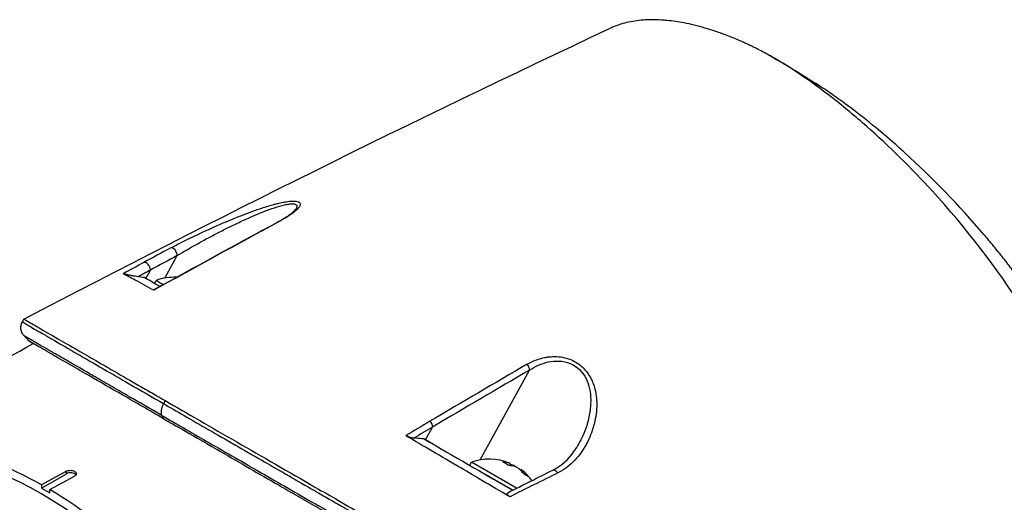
# Model space of a CAD drawing. Header units: millimetres. Extents: x 0 to 4378, y 0 to 2376.
# Tile 336 of 340: x 2589 to 2673, y 1943 to 1984. Entities that reach past the tile are written whole.
import ezdxf

# ---------------------------------------------------------------- set-up
doc = ezdxf.new("R2010")
doc.units = ezdxf.units.MM
doc.header["$LTSCALE"] = 0.2
doc.layers.add('01_Object Line', color=4, linetype='Continuous')

# ---------------------------------------------------------------- blocks, each defined once
blk = doc.blocks.new('A$C990c551b_1')
for p, q in [((-96.315, 933.535), (-96.315, 933.535)), ((-107.5, 927.63), (-106.446, 929.55)), ((-109.121, 927.6), (-108.729, 928.314)), ((-108.384, 927.177), (-108.235, 927.434)), ((-108.374, 926.631), (-108.374, 926.631)), ((-107.899, 926.894), (-107.899, 926.894)), ((-119.641, 923.904), (-119.511, 924.13)), ((-119.645, 923.905), (-119.645, 923.905)), ((-118.532, 922.151), (-118.532, 922.151)), ((-80.627, 912.118), (-76.416, 919.786)), ((-72.867, 920.313), (-72.867, 920.313)), ((-107.467, 917.176), (-107.613, 916.922)), ((-85.284, 913.836), (-84.688, 914.921)), ((-85.408, 913.908), (-85.284, 913.836)), ((-84.609, 913.447), (-85.284, 913.836)), ((-81.515, 911.662), (-81.365, 911.921)), ((-77.522, 909.702), (-81.365, 911.921)), ((-78.132, 911.632), (-78.03, 911.809)), ((-77.684, 911.57), (-77.667, 911.6)), ((-115.895, 911.156), (-118.016, 909.994)), ((-118.016, 909.712), (-115.895, 910.937)), ((-117.309, 909.586), (-115.188, 910.748)), ((-115.895, 910.937), (-115.895, 911.156)), ((-77.842, 909.54), (-80.174, 910.887)), ((-79.827, 910.685), (-79.827, 910.686)), ((-79.827, 910.686), (-79.826, 910.686)), ((-77.19, 911.242), (-77.154, 911.304)), ((-74.446, 911.245), (-74.446, 911.245)), ((-118.016, 909.994), (-118.016, 909.712)), ((-118.016, 909.712), (-117.309, 909.304)), ((-117.309, 909.304), (-117.309, 909.586))]:
    blk.add_line(p, q)
for centre, start, end in [((-106.707, 923.181), 87.50805, 109.76118), ((-106.707, 923.181), 86.76458, 86.76551), ((-79.837, 907.668), 67.98555, 109.76073), ((-79.837, 907.668), 36.60146, 52.01445)]:
    blk.add_arc(centre, 4.52, start, end)
for centre, major_axis, ratio, start_param, end_param in [((-65.473, 906.753), (-1.482, 41.653), 0.767619, 5.786988, 5.852729), ((-132.248, 163.679), (435.315, 800.981), 0.572191, 0.719719, 0.72333), ((-106.806, 929.742), (-0.237, 0.44), 0.615687, 3.963299, 6.143959), ((-132.658, 147.198), (444.566, 818.232), 0.57226, 0.72326, 0.725989), ((-109.089, 928.507), (-0.239, 0.439), 0.613763, 3.961259, 6.13328), ((-126.272, 153.716), (434.092, 810.826), 0.577053, 0.716878, 0.720456), ((-126.582, 140.213), (441.658, 824.959), 0.577053, 0.72045, 0.722047), ((-105.248, 925.709), (-2.988, 1.725), 0.000011, 6.283176, 6.934159), ((-105.248, 925.709), (2.988, -1.725), 0.000011, 3.808688, 3.808701), ((-65.658, -284.53), (678.526, 1280.58), 0.58025, 0.75094, 0.759168), ((-70.675, -285.348), (685.93, 1281.228), 0.577053, 0.753637, 0.76184), ((-118.016, 877.379), (19.5, -33.775), 0.57735, 0, 3.141593), ((-121.198, 875.542), (19.5, -33.775), 0.57735, 0, 3.141593), ((-121.198, 875.542), (19.5, -33.775), 0.57735, 0, 3.141593), ((-65.673, -290.69), (682.161, 1287.15), 0.580192, 0.759218, 0.761256), ((-70.614, -291.027), (689.174, 1287.287), 0.577053, 0.761836, 0.763398), ((-79.976, 910.773), (-32.304, 18.651), 0.000011, 1.401862, 1.636907), ((-122.259, 874.929), (19.5, -33.775), 0.57735, 6.276472, 9.431491), ((-80.094, 907.816), (2.252, 3.901), 0.57735, 0.080554, 0.3277), ((-80.562, 908.086), (2.14, 3.707), 0.816497, 6.1984, 6.367971), ((-79.581, 907.52), (2.252, 3.901), 0.57735, 0.080554, 0.3277), ((-80.018, 907.772), (2.252, 3.901), 0.816497, 0.080554, 0.114044), ((-79.656, 907.563), (2.252, 3.901), 0.816497, 0.080554, 0.195507), ((-80.094, 907.816), (2.252, 3.901), 0.57735, 6.169141, 6.202632), ((-80.018, 907.772), (2.252, 3.901), 0.816497, 5.955485, 6.202632), ((-86.762, 895.424), (17.875, -30.96), 0.57735, 1.774253, 1.774274), ((-115.541, 910.733), (0.5, 0), 0.57735, 0.381749, 2.356194), ((-78.534, 909.939), (-2.208, 1.275), 0.000011, 5.337657, 5.426205), ((-78.534, 909.939), (-2.208, 1.275), 0.000011, 0.868853, 1.889385), ((-115.603, 137.206), (-485.435, -793.31), 0.582354, 3.889629, 3.895714), ((-79.656, 907.563), (2.252, 3.901), 0.816497, 5.955485, 6.202632), ((-78.812, 907.076), (2.14, 3.707), 0.57735, 6.1984, 6.367971)]:
    blk.add_ellipse(centre, major_axis=major_axis, ratio=ratio, start_param=start_param, end_param=end_param)
for points, knots in [([(-57.718, 947.52), (-58.02, 947.663), (-58.318, 947.798), (-58.613, 947.925), (-58.941, 948.066), (-59.265, 948.198), (-59.585, 948.321), (-59.907, 948.445), (-60.224, 948.559), (-60.538, 948.665), (-60.852, 948.772), (-61.163, 948.869), (-61.47, 948.959), (-62.083, 949.137), (-62.681, 949.282), (-63.264, 949.393), (-63.746, 949.484), (-64.218, 949.553), (-64.679, 949.597), (-64.771, 949.606), (-64.862, 949.614), (-64.953, 949.621), (-65.5, 949.663), (-66.024, 949.67), (-66.526, 949.643), (-67.03, 949.615), (-67.512, 949.553), (-67.97, 949.456), (-68.429, 949.359), (-68.864, 949.227), (-69.274, 949.059), (-69.387, 949.013), (-69.497, 948.965), (-69.606, 948.914)], [0, 0, 0, 0, 0.0296065, 0.0296065, 0.0296065, 0.0625552, 0.0625552, 0.0625552, 0.0956223, 0.0956223, 0.0956223, 0.1287583, 0.1287583, 0.1287583, 0.1950345, 0.1950345, 0.1950345, 0.25, 0.25, 0.25, 0.2609996, 0.2609996, 0.2609996, 0.3271356, 0.3271356, 0.3271356, 0.3936018, 0.3936018, 0.3936018, 0.4600955, 0.4600955, 0.4600955, 0.4783439, 0.4783439, 0.4783439, 0.4783439]), ([(-53.477, 945.081), (-53.496, 945.093), (-53.519, 945.109), (-53.567, 945.141), (-53.59, 945.156), (-53.658, 945.201), (-53.703, 945.231), (-53.838, 945.321), (-53.928, 945.38), (-54.198, 945.555), (-54.377, 945.669), (-54.914, 946.005), (-55.271, 946.22), (-55.98, 946.628), (-56.331, 946.82), (-56.855, 947.094), (-57.028, 947.183), (-57.288, 947.312), (-57.374, 947.355), (-57.503, 947.418), (-57.546, 947.438), (-57.611, 947.469), (-57.632, 947.48), (-57.679, 947.502), (-57.7, 947.512), (-57.718, 947.52)], [0.000006, 0.000006, 0.000006, 0.000006, 0.0077656, 0.0077656, 0.0144608, 0.0144608, 0.0278513, 0.0278513, 0.0546324, 0.0546324, 0.1081958, 0.1081958, 0.2151263, 0.2151263, 0.321952, 0.321952, 0.3753541, 0.3753541, 0.4020519, 0.4020519, 0.4154008, 0.4154008, 0.4220656, 0.4220656, 0.4297877, 0.4297877, 0.4297877, 0.4297877]), ([(-28.074, 900.163), (-28.073, 900.166), (-28.072, 900.168), (-28.019, 900.293), (-27.97, 900.417), (-27.876, 900.67), (-27.827, 900.809), (-27.717, 901.14), (-27.655, 901.343), (-27.582, 901.616), (-27.563, 901.687), (-27.48, 902.018), (-27.421, 902.295), (-27.29, 903.031), (-27.231, 903.503), (-27.036, 906.148), (-27.278, 909.076), (-28.584, 913.174), (-28.649, 913.374), (-28.789, 913.789), (-28.862, 913.998), (-29.007, 914.403), (-29.081, 914.604), (-29.459, 915.611), (-29.792, 916.427), (-30.342, 917.671), (-30.534, 918.09), (-31.545, 920.216), (-32.486, 921.953), (-33.803, 924.13), (-34.07, 924.56), (-36.576, 928.491), (-39.211, 931.908), (-43.894, 937.031), (-45.773, 938.878), (-48.648, 941.415), (-49.611, 942.218), (-51.536, 943.722), (-52.514, 944.434), (-53.477, 945.081)], [0.71769, 0.71769, 0.71769, 0.71769, 0.718212, 0.718212, 0.74576, 0.74576, 0.776284, 0.776284, 0.820204, 0.820204, 0.834927, 0.834927, 0.896521, 0.896521, 0.995652, 0.995652, 1.428405, 1.428405, 1.450296, 1.450296, 1.471663, 1.471663, 1.492327, 1.492327, 1.574835, 1.574835, 1.616316, 1.616316, 1.784634, 1.784634, 1.826029, 1.826029, 2.164003, 2.164003, 2.373598, 2.373598, 2.479923, 2.479923, 2.586935, 2.586935, 2.586935, 2.586935]), ([(-27.106, 910.807), (-27.108, 910.938), (-27.112, 911.071), (-27.127, 911.373), (-27.139, 911.544), (-27.163, 911.798), (-27.172, 911.886), (-27.229, 912.402), (-27.301, 912.845), (-27.442, 913.539), (-27.498, 913.791), (-27.631, 914.323), (-27.707, 914.601), (-27.876, 915.172), (-27.971, 915.468), (-28.178, 916.071), (-28.291, 916.378), (-28.53, 916.995), (-28.658, 917.306), (-29.34, 918.904), (-30.007, 920.237), (-30.964, 921.93), (-31.154, 922.258), (-31.758, 923.272), (-32.191, 923.963), (-33.107, 925.357), (-33.59, 926.059), (-34.343, 927.108), (-34.596, 927.454), (-35.112, 928.144), (-35.374, 928.488), (-35.902, 929.168), (-36.174, 929.511), (-36.724, 930.194), (-37.011, 930.542), (-37.422, 931.034), (-37.555, 931.191), (-39.787, 933.814), (-42.073, 936.173), (-44.729, 938.584), (-45.025, 938.848), (-45.841, 939.564), (-46.362, 940.008), (-47.663, 941.082), (-48.446, 941.699), (-49.617, 942.574), (-50.006, 942.856), (-50.782, 943.404), (-51.168, 943.669), (-51.554, 943.924)], [1.309169, 1.309169, 1.309169, 1.309169, 1.384705, 1.384705, 1.477831, 1.477831, 1.526561, 1.526561, 1.759973, 1.759973, 1.890971, 1.890971, 2.029156, 2.029156, 2.171186, 2.171186, 2.316283, 2.316283, 2.460898, 2.460898, 3.049329, 3.049329, 3.189055, 3.189055, 3.478614, 3.478614, 3.769885, 3.769885, 3.913253, 3.913253, 4.056001, 4.056001, 4.19686, 4.19686, 4.341119, 4.341119, 4.411312, 4.411312, 5.498875, 5.498875, 5.634552, 5.634552, 5.872375, 5.872375, 6.229939, 6.229939, 6.408513, 6.408513, 6.587137, 6.587137, 6.587137, 6.587137]), ([(-107.004, 930.199), (-106.75, 930.335), (-106.464, 930.484), (-106.167, 930.634), (-105.863, 930.788), (-105.549, 930.943), (-105.252, 931.086), (-105.24, 931.092), (-105.228, 931.098), (-105.217, 931.103), (-104.916, 931.248), (-104.6, 931.398), (-104.282, 931.545), (-103.97, 931.689), (-103.655, 931.833), (-103.347, 931.97), (-103.326, 931.979), (-103.305, 931.988), (-103.285, 931.997), (-102.939, 932.151), (-102.605, 932.296), (-102.261, 932.442), (-102.009, 932.548), (-101.75, 932.655), (-101.481, 932.765), (-101.39, 932.801), (-101.301, 932.837), (-101.212, 932.872), (-100.976, 932.966), (-100.745, 933.056), (-100.519, 933.142), (-100.208, 933.259), (-99.937, 933.358), (-99.613, 933.47), (-99.437, 933.531), (-99.276, 933.585), (-99.112, 933.638), (-98.974, 933.683), (-98.835, 933.727), (-98.685, 933.772), (-98.52, 933.822), (-98.362, 933.868), (-98.21, 933.909), (-98.167, 933.921), (-98.128, 933.931), (-98.088, 933.942), (-97.987, 933.968), (-97.891, 933.993), (-97.772, 934.021), (-97.609, 934.059), (-97.455, 934.092), (-97.311, 934.118), (-97.251, 934.129), (-97.197, 934.138), (-97.144, 934.147), (-97.07, 934.158), (-96.997, 934.169), (-96.909, 934.178), (-96.847, 934.185), (-96.789, 934.191), (-96.734, 934.194), (-96.605, 934.203), (-96.495, 934.204), (-96.393, 934.196), (-96.33, 934.191), (-96.27, 934.182), (-96.215, 934.168), (-96.188, 934.162), (-96.163, 934.154), (-96.14, 934.145), (-96.074, 934.12), (-96.025, 934.086), (-95.995, 934.044), (-95.965, 934.002), (-95.955, 933.952), (-95.963, 933.898), (-95.963, 933.895), (-95.964, 933.891), (-95.964, 933.888), (-95.973, 933.838), (-95.998, 933.78), (-96.037, 933.719), (-96.101, 933.617), (-96.202, 933.507), (-96.308, 933.41), (-96.344, 933.377), (-96.383, 933.342), (-96.426, 933.307), (-96.584, 933.174), (-96.785, 933.031), (-96.981, 932.904), (-97, 932.892), (-97.02, 932.879), (-97.04, 932.866), (-97.098, 932.829), (-97.158, 932.792), (-97.219, 932.755), (-97.274, 932.722), (-97.329, 932.69), (-97.381, 932.66), (-97.389, 932.654), (-97.398, 932.649), (-97.407, 932.644), (-97.527, 932.575), (-97.647, 932.509), (-97.807, 932.422)], [0, 0, 0, 0, 0.06061, 0.06061, 0.06061, 0.122541, 0.122541, 0.122541, 0.125, 0.125, 0.125, 0.18804, 0.18804, 0.18804, 0.25, 0.25, 0.25, 0.254168, 0.254168, 0.254168, 0.323919, 0.323919, 0.323919, 0.375, 0.375, 0.375, 0.39207, 0.39207, 0.39207, 0.4375, 0.4375, 0.4375, 0.5, 0.5, 0.5, 0.533908, 0.533908, 0.533908, 0.5625, 0.5625, 0.5625, 0.59375, 0.59375, 0.59375, 0.602455, 0.602455, 0.602455, 0.625, 0.625, 0.625, 0.65625, 0.65625, 0.65625, 0.669312, 0.669312, 0.669312, 0.6875, 0.6875, 0.6875, 0.700546, 0.700546, 0.700546, 0.731289, 0.731289, 0.731289, 0.75, 0.75, 0.75, 0.759109, 0.759109, 0.759109, 0.785061, 0.785061, 0.785061, 0.81088, 0.81088, 0.81088, 0.8125, 0.8125, 0.8125, 0.835978, 0.835978, 0.835978, 0.875, 0.875, 0.875, 0.888263, 0.888263, 0.888263, 0.9375, 0.9375, 0.9375, 0.942362, 0.942362, 0.942362, 0.956225, 0.956225, 0.956225, 0.96875, 0.96875, 0.96875, 0.970886, 0.970886, 0.970886, 1, 1, 1, 1]), ([(-106.446, 929.55), (-106.2, 929.702), (-105.938, 929.858), (-105.664, 930.017), (-105.391, 930.176), (-105.106, 930.339), (-104.811, 930.504), (-104.516, 930.668), (-104.213, 930.835), (-103.908, 930.999), (-103.602, 931.163), (-103.292, 931.327), (-102.979, 931.489), (-102.665, 931.652), (-102.348, 931.813), (-102.027, 931.973), (-101.706, 932.132), (-101.378, 932.29), (-101.053, 932.443), (-100.401, 932.748), (-99.754, 933.036), (-99.107, 933.29), (-98.783, 933.418), (-98.467, 933.534), (-98.161, 933.635), (-97.855, 933.736), (-97.56, 933.822), (-97.296, 933.881), (-97.164, 933.91), (-97.037, 933.933), (-96.922, 933.947), (-96.806, 933.961), (-96.703, 933.968), (-96.613, 933.965), (-96.523, 933.962), (-96.446, 933.949), (-96.387, 933.928), (-96.328, 933.906), (-96.287, 933.876), (-96.263, 933.837), (-96.239, 933.798), (-96.234, 933.75), (-96.245, 933.697), (-96.255, 933.648), (-96.279, 933.593), (-96.315, 933.535)], [0, 0, 0, 0, 0.0645641, 0.0645641, 0.0645641, 0.1291281, 0.1291281, 0.1291281, 0.1936922, 0.1936922, 0.1936922, 0.2582563, 0.2582563, 0.2582563, 0.3228204, 0.3228204, 0.3228204, 0.3873844, 0.3873844, 0.3873844, 0.5165126, 0.5165126, 0.5165126, 0.5810767, 0.5810767, 0.5810767, 0.6456407, 0.6456407, 0.6456407, 0.6779228, 0.6779228, 0.6779228, 0.7102048, 0.7102048, 0.7102048, 0.7424869, 0.7424869, 0.7424869, 0.7747689, 0.7747689, 0.7747689, 0.8070509, 0.8070509, 0.8070509, 0.8367505, 0.8367505, 0.8367505, 0.8367505]), ([(-97.914, 932.402), (-97.545, 932.602), (-97.201, 932.803), (-96.771, 933.101), (-96.637, 933.205), (-96.419, 933.4), (-96.338, 933.496), (-96.315, 933.535)], [0, 0, 0, 0, 0.1540279, 0.1540279, 0.2386265, 0.2386265, 0.329054, 0.329054, 0.329054, 0.329054]), ([(-109.766, 927.749), (-109.838, 927.758), (-109.932, 927.773), (-110.14, 927.808), (-110.256, 927.829), (-110.474, 927.869), (-110.562, 927.886), (-110.707, 927.916), (-110.766, 927.929), (-110.858, 927.95), (-110.896, 927.959), (-110.959, 927.975), (-110.984, 927.982), (-111.015, 927.991), (-111.024, 927.994), (-111.038, 927.999), (-111.043, 928.001), (-111.046, 928.003)], [0.000232, 0.000232, 0.000232, 0.000232, 0.0359808, 0.0359808, 0.0704873, 0.0704873, 0.0988763, 0.0988763, 0.1227668, 0.1227668, 0.1415958, 0.1415958, 0.1576899, 0.1576899, 0.1672569, 0.1672569, 0.176809, 0.176809, 0.176809, 0.176809]), ([(-108.448, 926.59), (-108.926, 926.845), (-109.512, 927.178), (-110.386, 927.652), (-110.78, 927.849), (-111.046, 928.003)], [0.0000029, 0.0000029, 0.0000029, 0.0000029, 0.3832328, 0.3832328, 0.6375563, 0.6375563, 0.6375563, 0.6375563]), ([(-109.251, 927.672), (-109.337, 927.685), (-109.423, 927.697), (-109.595, 927.723), (-109.681, 927.735), (-109.766, 927.749)], [-0.08689932, -0.08689932, -0.08689932, -0.08689932, -0.04352603, -0.04352603, -0.00023242, -0.00023242, -0.00023242, -0.00023242]), ([(-107.93, 926.912), (-107.94, 926.918), (-107.95, 926.924), (-107.96, 926.93), (-108.191, 927.064), (-108.392, 927.182), (-108.574, 927.287), (-108.579, 927.29), (-108.584, 927.293), (-108.589, 927.295), (-108.876, 927.46), (-109.097, 927.58), (-109.251, 927.672)], [0.2375112, 0.2375112, 0.2375112, 0.2375112, 0.2496691, 0.2496691, 0.2496691, 0.5366951, 0.5366951, 0.5366951, 0.5448948, 0.5448948, 0.5448948, 1, 1, 1, 1]), ([(-108.448, 926.59), (-108.459, 926.596), (-108.464, 926.601), (-108.47, 926.61), (-108.468, 926.614), (-108.463, 926.618), (-108.462, 926.618), (-108.461, 926.619)], [0, 0, 0, 0, 0.00895126, 0.00895126, 0.01944765, 0.01944765, 0.02127191, 0.02127191, 0.02127191, 0.02127191]), ([(-119.511, 924.13), (-119.511, 924.13), (-119.509, 924.129), (-119.489, 924.117), (-119.42, 924.078), (-119.189, 923.944), (-119.039, 923.858), (-118.672, 923.646), (-118.467, 923.527), (-117.8, 923.142), (-117.263, 922.833), (-116.113, 922.168), (-115.553, 921.845), (-114.45, 921.208), (-113.939, 920.913), (-112.978, 920.358), (-112.544, 920.108), (-111.407, 919.451), (-110.679, 919.031), (-109.52, 918.362), (-109.124, 918.133), (-108.513, 917.781), (-108.307, 917.662), (-107.995, 917.481), (-107.89, 917.421), (-107.732, 917.33), (-107.679, 917.299), (-107.6, 917.253), (-107.573, 917.238), (-107.52, 917.207), (-107.493, 917.192), (-107.467, 917.176)], [-3.48288, -3.48288, -3.48288, -3.48288, -3.40942, -3.40942, -2.98401, -2.98401, -2.611687, -2.611687, -2.28576, -2.28576, -1.715015, -1.715015, -1.28633, -1.28633, -0.964845, -0.964845, -0.723574, -0.723574, -0.36177, -0.36177, -0.180858, -0.180858, -0.090444, -0.090444, -0.045229, -0.045229, -0.022617, -0.022617, -0.011309, -0.011309, -0.000001, -0.000001, -0.000001, -0.000001]), ([(-119.508, 922.723), (-119.528, 922.744), (-119.549, 922.769), (-119.594, 922.828), (-119.618, 922.864), (-119.677, 922.967), (-119.708, 923.037), (-119.762, 923.21), (-119.777, 923.316), (-119.772, 923.525), (-119.754, 923.63), (-119.7, 923.789), (-119.674, 923.848), (-119.641, 923.904)], [0, 0, 0, 0, 0.0104606, 0.0104606, 0.023722, 0.023722, 0.04673, 0.04673, 0.0782874, 0.0782874, 0.1095458, 0.1095458, 0.1287961, 0.1287961, 0.1287961, 0.1287961]), ([(-119.645, 923.905), (-119.645, 923.904), (-119.609, 923.882), (-119.503, 923.818), (-119.453, 923.789), (-119.388, 923.75), (-119.302, 923.699), (-119.195, 923.636), (-119.055, 923.555), (-118.872, 923.447), (-118.707, 923.351), (-118.505, 923.233), (-118.258, 923.089), (-118.134, 923.017), (-117.999, 922.938), (-117.851, 922.852), (-117.777, 922.809), (-117.7, 922.764), (-117.619, 922.717), (-117.538, 922.67), (-117.445, 922.615), (-117.367, 922.57), (-117.353, 922.562), (-117.339, 922.554), (-117.325, 922.545), (-116.228, 921.907), (-114.819, 921.09), (-113.33, 920.228), (-113.12, 920.106), (-112.908, 919.984), (-112.696, 919.86), (-111.981, 919.447), (-111.257, 919.028), (-110.545, 918.616), (-109.524, 918.026), (-108.522, 917.447), (-107.613, 916.922)], [0.5648845, 0.5648845, 0.5648845, 0.5648845, 0.625, 0.625, 0.625, 0.6529348, 0.6529348, 0.6529348, 0.6875, 0.6875, 0.6875, 0.71875, 0.71875, 0.71875, 0.734375, 0.734375, 0.734375, 0.7421875, 0.7421875, 0.7421875, 0.75, 0.75, 0.75, 0.7513839, 0.7513839, 0.7513839, 0.8597114, 0.8597114, 0.8597114, 0.875, 0.875, 0.875, 0.9263298, 0.9263298, 0.9263298, 0.9999663, 0.9999663, 0.9999663, 0.9999663]), ([(-107.752, 915.915), (-108.703, 916.469), (-109.672, 917.023), (-110.617, 917.569), (-110.644, 917.585), (-110.672, 917.6), (-110.699, 917.616), (-111.185, 917.897), (-111.665, 918.175), (-112.136, 918.447), (-112.371, 918.583), (-112.604, 918.717), (-112.834, 918.85), (-112.949, 918.917), (-113.063, 918.983), (-113.176, 919.048), (-113.231, 919.08), (-113.285, 919.111), (-113.339, 919.142), (-113.341, 919.144), (-113.343, 919.145), (-113.346, 919.146), (-113.402, 919.179), (-113.482, 919.225), (-113.513, 919.243), (-114.016, 919.534), (-114.639, 919.894), (-115.304, 920.28), (-115.636, 920.472), (-115.979, 920.671), (-116.319, 920.868), (-116.489, 920.966), (-116.658, 921.064), (-116.826, 921.161), (-116.909, 921.209), (-116.992, 921.257), (-117.074, 921.305), (-117.115, 921.329), (-117.156, 921.353), (-117.197, 921.376), (-117.213, 921.386), (-117.229, 921.395), (-117.246, 921.404), (-117.25, 921.407), (-117.254, 921.409), (-117.258, 921.411), (-117.278, 921.423), (-117.315, 921.444), (-117.318, 921.446), (-117.424, 921.508), (-117.719, 921.679), (-118.089, 921.894), (-118.274, 922.002), (-118.476, 922.119), (-118.67, 922.232), (-118.767, 922.288), (-118.862, 922.343), (-118.951, 922.395), (-118.995, 922.421), (-119.038, 922.446), (-119.08, 922.47), (-119.1, 922.482), (-119.12, 922.494), (-119.14, 922.505), (-119.15, 922.511), (-119.159, 922.517), (-119.169, 922.522), (-119.172, 922.524), (-119.176, 922.526), (-119.179, 922.528), (-119.18, 922.529), (-119.182, 922.53), (-119.183, 922.531), (-119.188, 922.534), (-119.196, 922.538), (-119.197, 922.539), (-119.314, 922.607), (-119.51, 922.722), (-119.51, 922.724)], [0.0000259, 0.0000259, 0.0000259, 0.0000259, 0.0607503, 0.0607503, 0.0607503, 0.0625, 0.0625, 0.0625, 0.09375, 0.09375, 0.09375, 0.109375, 0.109375, 0.109375, 0.1171875, 0.1171875, 0.1171875, 0.1209386, 0.1209386, 0.1209386, 0.1210938, 0.1210938, 0.1210938, 0.125, 0.125, 0.125, 0.1875, 0.1875, 0.1875, 0.21875, 0.21875, 0.21875, 0.234375, 0.234375, 0.234375, 0.2421875, 0.2421875, 0.2421875, 0.2460938, 0.2460938, 0.2460938, 0.247666, 0.247666, 0.247666, 0.2480469, 0.2480469, 0.2480469, 0.25, 0.25, 0.25, 0.3125, 0.3125, 0.3125, 0.34375, 0.34375, 0.34375, 0.359375, 0.359375, 0.359375, 0.3671875, 0.3671875, 0.3671875, 0.3710937, 0.3710937, 0.3710937, 0.3730469, 0.3730469, 0.3730469, 0.3737652, 0.3737652, 0.3737652, 0.3740234, 0.3740234, 0.3740234, 0.3751599, 0.3751599, 0.3751599, 0.4661859, 0.4661859, 0.4661859, 0.4661859]), ([(-107.601, 915.637), (-108.224, 915.997), (-108.826, 916.344), (-109.983, 917.012), (-110.536, 917.331), (-112.125, 918.249), (-113.077, 918.798), (-114.488, 919.613), (-115.002, 919.91), (-115.734, 920.333), (-115.984, 920.477), (-116.487, 920.767), (-116.735, 920.91), (-117.57, 921.393), (-118.036, 921.662), (-118.568, 921.968), (-118.719, 922.056), (-119.207, 922.338), (-119.165, 922.313), (-118.712, 922.052)], [0, 0, 0, 0, 0.264332, 0.264332, 0.528758, 0.528758, 1.056139, 1.056139, 1.406505, 1.406505, 1.606603, 1.606603, 1.835356, 1.835356, 2.445847, 2.445847, 2.794554, 2.794554, 3.95739, 3.95739, 3.95739, 3.95739]), ([(-76.63, 920.277), (-76.481, 920.364), (-76.33, 920.442), (-76.176, 920.512), (-76.022, 920.582), (-75.892, 920.635), (-75.705, 920.698), (-75.518, 920.761), (-75.331, 920.812), (-75.144, 920.85), (-75.04, 920.871), (-74.945, 920.887), (-74.845, 920.9), (-74.763, 920.911), (-74.678, 920.921), (-74.581, 920.927), (-74.15, 920.957), (-73.721, 920.927), (-73.269, 920.799), (-73.083, 920.747), (-72.897, 920.677), (-72.722, 920.593), (-72.357, 920.417), (-72.083, 920.202), (-71.851, 919.973), (-71.684, 919.809), (-71.517, 919.607), (-71.387, 919.415), (-71.363, 919.379), (-71.34, 919.344), (-71.32, 919.311), (-71.265, 919.223), (-71.213, 919.131), (-71.166, 919.037), (-71.139, 918.984), (-71.114, 918.931), (-71.089, 918.876), (-71.021, 918.725), (-70.952, 918.536), (-70.91, 918.401), (-70.826, 918.131), (-70.766, 917.85), (-70.73, 917.557), (-70.712, 917.409), (-70.699, 917.246), (-70.693, 917.086), (-70.687, 916.931), (-70.688, 916.779), (-70.693, 916.646), (-70.712, 916.105), (-70.804, 915.54), (-70.955, 915.003), (-71.101, 914.483), (-71.287, 914.008), (-71.549, 913.517), (-71.557, 913.501), (-71.566, 913.485), (-71.575, 913.469), (-71.712, 913.215), (-71.862, 912.974), (-72.024, 912.746), (-72.186, 912.519), (-72.34, 912.326), (-72.548, 912.104), (-72.558, 912.093), (-72.568, 912.083), (-72.578, 912.073), (-72.775, 911.864), (-72.965, 911.688), (-73.203, 911.506), (-73.216, 911.497), (-73.229, 911.487), (-73.241, 911.478), (-73.475, 911.302), (-73.679, 911.176), (-74.01, 911.012)], [0, 0, 0, 0, 0.03125, 0.03125, 0.03125, 0.0625, 0.0625, 0.0625, 0.09375, 0.09375, 0.09375, 0.110985, 0.110985, 0.110985, 0.125, 0.125, 0.125, 0.1875, 0.1875, 0.1875, 0.213151, 0.213151, 0.213151, 0.266654, 0.266654, 0.266654, 0.305187, 0.305187, 0.305187, 0.3125, 0.3125, 0.3125, 0.332554, 0.332554, 0.332554, 0.34375, 0.34375, 0.34375, 0.375, 0.375, 0.375, 0.4375, 0.4375, 0.4375, 0.469225, 0.469225, 0.469225, 0.5, 0.5, 0.5, 0.625, 0.625, 0.625, 0.746043, 0.746043, 0.746043, 0.75, 0.75, 0.75, 0.8125, 0.8125, 0.8125, 0.875, 0.875, 0.875, 0.877935, 0.877935, 0.877935, 0.9375, 0.9375, 0.9375, 0.940676, 0.940676, 0.940676, 1, 1, 1, 1]), ([(-76.416, 919.786), (-75.938, 920.101), (-75.412, 920.345), (-74.224, 920.602), (-73.564, 920.599), (-72.362, 920.11), (-71.875, 919.615), (-71.319, 918.489), (-71.211, 917.868), (-71.187, 916.061), (-71.518, 914.892), (-72.145, 913.631), (-72.261, 913.418), (-72.386, 913.212)], [0, 0, 0, 0, 0.125, 0.125, 0.25, 0.25, 0.375, 0.375, 0.5, 0.5, 0.75, 0.75, 0.8020842, 0.8020842, 0.8020842, 0.8020842]), ([(-107.612, 916.922), (-107.636, 916.88), (-107.658, 916.837), (-107.679, 916.792), (-107.7, 916.747), (-107.719, 916.7), (-107.736, 916.653), (-107.753, 916.606), (-107.768, 916.559), (-107.78, 916.511), (-107.793, 916.464), (-107.802, 916.416), (-107.809, 916.37), (-107.815, 916.324), (-107.818, 916.279), (-107.818, 916.236), (-107.819, 916.193), (-107.816, 916.152), (-107.811, 916.113), (-107.806, 916.074), (-107.798, 916.038), (-107.788, 916.005), (-107.778, 915.972), (-107.765, 915.941), (-107.751, 915.914)], [0, 0, 0, 0, 0.125, 0.125, 0.125, 0.25, 0.25, 0.25, 0.375, 0.375, 0.375, 0.5, 0.5, 0.5, 0.625, 0.625, 0.625, 0.75, 0.75, 0.75, 0.875, 0.875, 0.875, 1, 1, 1, 1]), ([(-107.612, 916.922), (-106.561, 916.315), (-105.281, 915.576), (-103.739, 914.688), (-103.054, 914.293), (-102.317, 913.868), (-101.529, 913.414), (-101.512, 913.404), (-101.496, 913.395), (-101.479, 913.385), (-100.776, 912.979), (-100.031, 912.55), (-99.245, 912.097), (-98.586, 911.718), (-97.899, 911.322), (-97.185, 910.911), (-97.093, 910.858), (-97, 910.804), (-96.907, 910.751), (-96.209, 910.349), (-95.485, 909.932), (-94.737, 909.501), (-94.67, 909.462), (-94.603, 909.423), (-94.535, 909.385), (-94.176, 909.178), (-93.812, 908.968), (-93.443, 908.756), (-93.224, 908.629), (-93.002, 908.502), (-92.779, 908.373), (-92.668, 908.309), (-92.556, 908.245), (-92.443, 908.18), (-92.342, 908.122), (-92.263, 908.076), (-92.145, 908.008), (-92.132, 908.001), (-92.119, 907.993), (-92.105, 907.985), (-90.614, 907.127), (-89.219, 906.323), (-87.927, 905.579), (-87.094, 905.099), (-86.303, 904.644), (-85.556, 904.214), (-84.707, 903.725), (-83.914, 903.268), (-83.176, 902.843), (-82.523, 902.467), (-81.913, 902.116), (-81.346, 901.79), (-80.264, 901.166), (-79.335, 900.632), (-78.554, 900.182), (-78.381, 900.082), (-78.215, 899.987), (-78.056, 899.895), (-77.619, 899.643), (-77.235, 899.423), (-76.905, 899.232), (-76.739, 899.137), (-76.587, 899.049), (-76.448, 898.969), (-76.404, 898.944), (-76.362, 898.919), (-76.32, 898.896), (-76.296, 898.882), (-76.272, 898.868), (-76.249, 898.855), (-76.218, 898.836), (-76.187, 898.819), (-76.157, 898.801), (-76.142, 898.793), (-76.127, 898.784), (-76.113, 898.776), (-76.108, 898.773), (-76.107, 898.772), (-76.105, 898.772), (-76.104, 898.771), (-76.103, 898.77), (-76.099, 898.768), (-76.094, 898.765), (-76.086, 898.761), (-76.07, 898.751), (-75.579, 898.469), (-75.094, 898.189), (-74.615, 897.913), (-73.143, 897.066), (-71.726, 896.25), (-70.364, 895.465), (-68.96, 894.656), (-67.613, 893.881), (-66.323, 893.138), (-64.991, 892.37), (-63.718, 891.637), (-62.504, 890.938), (-62.102, 890.706), (-61.706, 890.478), (-61.316, 890.254), (-61.102, 890.131), (-60.891, 890.009), (-60.682, 889.888), (-60.078, 889.541), (-59.49, 889.202), (-58.918, 888.872), (-57.739, 888.193), (-56.625, 887.552), (-55.572, 886.945), (-55.029, 886.632), (-54.503, 886.329), (-53.992, 886.035), (-53.471, 885.735), (-52.966, 885.444), (-52.477, 885.162), (-51.921, 884.841), (-51.385, 884.533), (-50.869, 884.236)], [0.0000003, 0.0000003, 0.0000003, 0.0000003, 0.0859853, 0.0859853, 0.0859853, 0.1241981, 0.1241981, 0.1241981, 0.125, 0.125, 0.125, 0.1589987, 0.1589987, 0.1589987, 0.1875, 0.1875, 0.1875, 0.1911709, 0.1911709, 0.1911709, 0.21875, 0.21875, 0.21875, 0.2212271, 0.2212271, 0.2212271, 0.234375, 0.234375, 0.234375, 0.2421875, 0.2421875, 0.2421875, 0.2460938, 0.2460938, 0.2460938, 0.2496161, 0.2496161, 0.2496161, 0.25, 0.25, 0.25, 0.2912742, 0.2912742, 0.2912742, 0.3179228, 0.3179228, 0.3179228, 0.3481944, 0.3481944, 0.3481944, 0.375, 0.375, 0.375, 0.4261619, 0.4261619, 0.4261619, 0.4375, 0.4375, 0.4375, 0.46875, 0.46875, 0.46875, 0.484375, 0.484375, 0.484375, 0.4893023, 0.4893023, 0.4893023, 0.4921875, 0.4921875, 0.4921875, 0.4960938, 0.4960938, 0.4960938, 0.4980469, 0.4980469, 0.4980469, 0.4986572, 0.4986572, 0.4986572, 0.4992676, 0.4992676, 0.4992676, 0.5, 0.5, 0.5, 0.5215625, 0.5215625, 0.5215625, 0.5877727, 0.5877727, 0.5877727, 0.656049, 0.656049, 0.656049, 0.7265974, 0.7265974, 0.7265974, 0.75, 0.75, 0.75, 0.7627993, 0.7627993, 0.7627993, 0.7996666, 0.7996666, 0.7996666, 0.8755356, 0.8755356, 0.8755356, 0.9146293, 0.9146293, 0.9146293, 0.9545641, 0.9545641, 0.9545641, 1, 1, 1, 1]), ([(-107.467, 917.176), (-106.528, 916.634), (-105.544, 916.066), (-103.504, 914.888), (-102.45, 914.28), (-99.205, 912.406), (-96.953, 911.106), (-94.007, 909.405), (-93.351, 909.027), (-91.945, 908.215), (-91.194, 907.781), (-88.442, 906.193), (-86.448, 905.042), (-83.962, 903.606), (-83.444, 903.307), (-81.739, 902.323), (-80.566, 901.645), (-78.166, 900.26), (-76.942, 899.553), (-75.115, 898.498), (-74.497, 898.142), (-73.252, 897.422), (-72.624, 897.06), (-71.358, 896.329), (-70.72, 895.961), (-68.749, 894.823), (-67.441, 894.067), (-65.507, 892.951), (-64.853, 892.573), (-63.537, 891.813), (-62.876, 891.432), (-61.55, 890.667), (-60.886, 890.283), (-59.901, 889.714), (-59.571, 889.524), (-58.563, 888.942), (-57.896, 888.557), (-55.825, 887.361), (-54.473, 886.58), (-52.878, 885.66), (-52.569, 885.481), (-51.858, 885.071), (-51.458, 884.84), (-50.808, 884.465), (-50.574, 884.329), (-50.265, 884.151), (-50.221, 884.125), (-50.123, 884.069), (-50.071, 884.039), (-49.841, 883.907), (-49.704, 883.827), (-49.455, 883.683), (-49.387, 883.644), (-49.184, 883.527), (-49.081, 883.467), (-48.862, 883.341), (-48.754, 883.279), (-48.577, 883.176), (-48.506, 883.135), (-48.373, 883.059), (-48.317, 883.026), (-48.18, 882.947), (-48.107, 882.905), (-47.971, 882.826), (-47.909, 882.791), (-46.982, 882.256), (-46.162, 881.782), (-44.89, 881.048), (-44.413, 880.772), (-43.517, 880.255), (-43.097, 880.013), (-42.502, 879.669), (-42.312, 879.559), (-41.756, 879.238), (-41.403, 879.035), (-39.81, 878.115), (-38.817, 877.542), (-38.097, 877.126), (-38.062, 877.105), (-37.992, 877.065), (-37.959, 877.046), (-37.893, 877.008), (-37.861, 876.99), (-37.806, 876.958), (-37.782, 876.944), (-37.639, 876.861), (-37.535, 876.802), (-37.422, 876.736), (-37.398, 876.722), (-37.356, 876.698), (-37.337, 876.687), (-37.301, 876.666), (-37.284, 876.657), (-37.248, 876.636), (-37.229, 876.625), (-37.196, 876.606), (-37.182, 876.598), (-37.155, 876.582), (-37.143, 876.575), (-37.128, 876.566), (-37.124, 876.564), (-37.115, 876.559), (-37.11, 876.556), (-37.102, 876.551), (-37.099, 876.55), (-37.096, 876.548), (-37.095, 876.547), (-37.095, 876.547)], [-21.001083, -21.001083, -21.001083, -21.001083, -20.328863, -20.328863, -19.655828, -19.655828, -18.308332, -18.308332, -17.924512, -17.924512, -17.485993, -17.485993, -16.316696, -16.316696, -16.006668, -16.006668, -15.296307, -15.296307, -14.534305, -14.534305, -14.139555, -14.139555, -13.730091, -13.730091, -13.30546, -13.30546, -12.401825, -12.401825, -11.929878, -11.929878, -11.437802, -11.437802, -10.9252, -10.9252, -10.663362, -10.663362, -10.117833, -10.117833, -8.934625, -8.934625, -8.645977, -8.645977, -8.260408, -8.260408, -8.006475, -8.006475, -7.961161, -7.961161, -7.91407, -7.91407, -7.778509, -7.778509, -7.724161, -7.724161, -7.666804, -7.666804, -7.602838, -7.602838, -7.565627, -7.565627, -7.532521, -7.532521, -7.488032, -7.488032, -7.450837, -7.450837, -6.924212, -6.924212, -6.587553, -6.587553, -6.265466, -6.265466, -6.109966, -6.109966, -5.79866, -5.79866, -4.627003, -4.627003, -4.564096, -4.564096, -4.501625, -4.501625, -4.439084, -4.439084, -4.389917, -4.389917, -4.135415, -4.135415, -4.06302, -4.06302, -4.00074, -4.00074, -3.938004, -3.938004, -3.858125, -3.858125, -3.782258, -3.782258, -3.697501, -3.697501, -3.658476, -3.658476, -3.601749, -3.601749, -3.53559, -3.53559, -3.483188, -3.483188, -3.483188, -3.483188]), ([(-107.751, 915.914), (-106.557, 915.224), (-105.288, 914.492), (-103.964, 913.728), (-103.258, 913.321), (-102.536, 912.904), (-101.802, 912.481), (-101.068, 912.058), (-100.322, 911.627), (-99.567, 911.192), (-98.811, 910.756), (-98.047, 910.315), (-97.277, 909.872), (-96.507, 909.427), (-95.731, 908.98), (-94.952, 908.531), (-94.172, 908.082), (-93.39, 907.631), (-92.607, 907.179), (-91.223, 906.382), (-89.839, 905.584), (-88.464, 904.792), (-87.683, 904.341), (-86.905, 903.893), (-86.132, 903.447), (-85.346, 902.994), (-84.565, 902.544), (-83.79, 902.097), (-82.248, 901.208), (-80.728, 900.332), (-79.237, 899.473), (-78.495, 899.045), (-77.76, 898.622), (-77.034, 898.203), (-76.468, 897.877), (-75.907, 897.553), (-75.351, 897.232), (-73.919, 896.407), (-72.519, 895.6), (-71.154, 894.813), (-69.788, 894.026), (-68.456, 893.258), (-67.162, 892.512), (-65.866, 891.765), (-64.606, 891.039), (-63.386, 890.335), (-62.775, 889.983), (-62.174, 889.637), (-61.583, 889.296), (-60.992, 888.955), (-60.41, 888.619), (-59.838, 888.29), (-58.694, 887.631), (-57.59, 886.994), (-56.528, 886.382), (-55.997, 886.075), (-55.476, 885.775), (-54.965, 885.481), (-54.455, 885.186), (-53.955, 884.898), (-53.465, 884.616), (-52.922, 884.303), (-52.391, 883.997), (-51.875, 883.7)], [0, 0, 0, 0, 0.0671031, 0.0671031, 0.0671031, 0.1029277, 0.1029277, 0.1029277, 0.1387919, 0.1387919, 0.1387919, 0.1747111, 0.1747111, 0.1747111, 0.2106779, 0.2106779, 0.2106779, 0.2467042, 0.2467042, 0.2467042, 0.3103939, 0.3103939, 0.3103939, 0.3465771, 0.3465771, 0.3465771, 0.383319, 0.383319, 0.383319, 0.4564224, 0.4564224, 0.4564224, 0.4927866, 0.4927866, 0.4927866, 0.5210907, 0.5210907, 0.5210907, 0.5939582, 0.5939582, 0.5939582, 0.6669229, 0.6669229, 0.6669229, 0.7399622, 0.7399622, 0.7399622, 0.7765034, 0.7765034, 0.7765034, 0.8130598, 0.8130598, 0.8130598, 0.886194, 0.886194, 0.886194, 0.9227702, 0.9227702, 0.9227702, 0.9593497, 0.9593497, 0.9593497, 1, 1, 1, 1]), ([(-107.601, 915.637), (-107.075, 915.333), (-105.472, 914.408), (-101.45, 912.086), (-99.798, 911.132), (-97.615, 909.871), (-97.127, 909.59), (-92.715, 907.042), (-88.709, 904.73), (-83.717, 901.848), (-82.621, 901.215), (-78.962, 899.102), (-76.454, 897.654), (-72.761, 895.522), (-71.494, 894.79), (-68.941, 893.316), (-67.656, 892.574), (-65.05, 891.07), (-63.734, 890.31), (-61.083, 888.779), (-59.754, 888.012), (-57.818, 886.894), (-57.172, 886.521), (-55.482, 885.546), (-54.466, 884.959), (-53.261, 884.263), (-53.023, 884.126), (-52.637, 883.903), (-52.495, 883.821), (-52.203, 883.653), (-52.092, 883.588), (-51.85, 883.449), (-51.723, 883.375), (-51.485, 883.238), (-51.375, 883.174), (-51.065, 882.996), (-50.866, 882.881), (-50.612, 882.734), (-50.557, 882.702), (-50.436, 882.632), (-50.373, 882.596), (-50.154, 882.47), (-50.046, 882.407), (-49.63, 882.167), (-49.351, 882.006), (-47.967, 881.207), (-46.925, 880.605), (-45.526, 879.798), (-45.1, 879.552), (-43.908, 878.863), (-43.192, 878.45), (-41.96, 877.739), (-41.433, 877.434), (-40.763, 877.048), (-40.567, 876.934), (-40.031, 876.625), (-39.734, 876.454), (-39.284, 876.193), (-39.121, 876.1), (-38.923, 875.985), (-38.879, 875.96), (-38.897, 875.97), (-38.915, 875.98), (-38.974, 876.014), (-39.013, 876.037), (-39.121, 876.099), (-39.191, 876.14), (-39.277, 876.189)], [-15.738203, -15.738203, -15.738203, -15.738203, -14.793481, -14.793481, -14.173934, -14.173934, -13.996984, -13.996984, -12.579476, -12.579476, -12.176243, -12.176243, -11.215253, -11.215253, -10.695697, -10.695697, -10.142358, -10.142358, -9.539575, -9.539575, -8.883963, -8.883963, -8.543526, -8.543526, -7.972636, -7.972636, -7.829924, -7.829924, -7.73886, -7.73886, -7.680875, -7.680875, -7.616244, -7.616244, -7.560081, -7.560081, -7.459116, -7.459116, -7.430908, -7.430908, -7.397967, -7.397967, -7.318024, -7.318024, -7.146824, -7.146824, -6.455961, -6.455961, -6.135134, -6.135134, -5.518203, -5.518203, -4.951279, -4.951279, -4.691225, -4.691225, -4.182012, -4.182012, -3.710062, -3.710062, -3.272291, -3.272291, -3.069642, -3.069642, -2.879581, -2.879581, -2.668274, -2.668274, -2.668274, -2.668274]), ([(-86.271, 913.981), (-86.372, 913.989), (-86.478, 914.009), (-86.658, 914.056), (-86.73, 914.08), (-86.827, 914.12), (-86.859, 914.134), (-86.917, 914.162), (-86.944, 914.177), (-86.97, 914.192)], [0, 0, 0, 0, 0.049407, 0.049407, 0.0845377, 0.0845377, 0.1006426, 0.1006426, 0.1144911, 0.1144911, 0.1144911, 0.1144911]), ([(-78.081, 908.975), (-79.772, 909.951), (-81.309, 910.869), (-84.328, 912.641), (-85.878, 913.542), (-86.97, 914.192)], [0.000003, 0.000003, 0.000003, 0.000003, 0.596138, 0.596138, 1.498187, 1.498187, 1.498187, 1.498187]), ([(-85.408, 913.908), (-85.552, 913.92), (-85.696, 913.932), (-85.984, 913.957), (-86.127, 913.969), (-86.271, 913.981)], [-0.1420846, -0.1420846, -0.1420846, -0.1420846, -0.071052, -0.071052, 0, 0, 0, 0]), ([(-118.016, 909.994), (-120.762, 911.539), (-123.488, 912.605), (-128.545, 913.671), (-130.857, 913.734), (-134.426, 913.091), (-135.775, 912.627), (-138.18, 911.348), (-139.242, 910.558), (-140.192, 909.609)], [0.000001, 0.000001, 0.000001, 0.000001, 1.164971, 1.164971, 2.245726, 2.245726, 2.976579, 2.976579, 3.662816, 3.662816, 3.662816, 3.662816]), ([(-74.446, 911.245), (-73.7, 911.617), (-73.11, 912.167), (-72.562, 912.94), (-72.489, 913.049), (-72.42, 913.16)], [0, 0, 0, 0, 0.3192721, 0.3192721, 0.3699387, 0.3699387, 0.3699387, 0.3699387]), ([(-115.895, 911.156), (-115.858, 911.176), (-115.815, 911.193), (-115.716, 911.22), (-115.659, 911.229), (-115.548, 911.236), (-115.495, 911.234), (-115.377, 911.22), (-115.315, 911.204), (-115.244, 911.176), (-115.23, 911.17), (-115.21, 911.16), (-115.204, 911.157), (-115.195, 911.152), (-115.191, 911.15), (-115.184, 911.146), (-115.18, 911.144), (-115.172, 911.138), (-115.167, 911.135), (-115.15, 911.124), (-115.139, 911.115), (-115.091, 911.075), (-115.064, 911.039), (-115.041, 910.972), (-115.038, 910.941), (-115.052, 910.879), (-115.069, 910.847), (-115.119, 910.792), (-115.15, 910.768), (-115.188, 910.748)], [-0.1574555, -0.1574555, -0.1574555, -0.1574555, -0.1416612, -0.1416612, -0.1241291, -0.1241291, -0.1081014, -0.1081014, -0.0880942, -0.0880942, -0.0825129, -0.0825129, -0.0802847, -0.0802847, -0.0787284, -0.0787284, -0.077172, -0.077172, -0.074944, -0.074944, -0.0693639, -0.0693639, -0.0493569, -0.0493569, -0.0333294, -0.0333294, -0.0157975, -0.0157975, -0.000001, -0.000001, -0.000001, -0.000001]), ([(-74.446, 911.245), (-74.424, 911.256), (-74.398, 911.262), (-74.37, 911.263), (-74.241, 911.265), (-74.09, 911.135), (-74.01, 911.012)], [0.3886708, 0.3886708, 0.3886708, 0.3886708, 0.4975483, 0.4975483, 0.4975483, 1, 1, 1, 1]), ([(-89.78, 863.118), (-89.962, 867.325), (-90.821, 871.848), (-93.77, 880.923), (-95.803, 885.391), (-99.548, 891.709), (-100.897, 893.731), (-104.467, 898.497), (-106.778, 901.103), (-111.836, 905.878), (-114.563, 907.96), (-117.309, 909.586)], [0.000001, 0.000001, 0.000001, 0.000001, 1.509107, 1.509107, 2.980726, 2.980726, 3.709428, 3.709428, 4.786993, 4.786993, 5.948512, 5.948512, 5.948512, 5.948512]), ([(-78.081, 908.975), (-78.098, 908.985), (-78.115, 908.996), (-78.149, 909.018), (-78.166, 909.03), (-78.209, 909.063), (-78.233, 909.084), (-78.278, 909.13), (-78.295, 909.153), (-78.323, 909.2), (-78.331, 909.226), (-78.327, 909.279), (-78.309, 909.304), (-78.271, 909.323), (-78.27, 909.324), (-78.269, 909.324)], [0.00000015, 0.00000015, 0.00000015, 0.00000015, 0.00611289, 0.00611289, 0.01218263, 0.01218263, 0.02278958, 0.02278958, 0.03513431, 0.03513431, 0.05083858, 0.05083858, 0.07078886, 0.07078886, 0.07134352, 0.07134352, 0.07134352, 0.07134352])]:
    blk.add_open_spline(points, degree=3, knots=knots)
for points in [[(-119.511, 924.13), (-103.048, 932.752), (-86.448, 940.991), (-69.606, 948.914)], [(-56.015, 946.644), (-54.588, 945.851), (-53.173, 944.986), (-51.775, 944.07)], [(-51.562, 943.93), (-51.633, 943.977), (-51.704, 944.024), (-51.775, 944.07)], [(-108.461, 926.619), (-104.941, 928.567), (-101.422, 930.495), (-97.903, 932.402)], [(-97.807, 932.422), (-101.354, 930.499), (-104.9, 928.555), (-108.448, 926.59)], [(-97.903, 932.402), (-97.874, 932.418), (-97.842, 932.425), (-97.807, 932.422)], [(-119.085, 922.267), (-119.226, 922.419), (-119.367, 922.571), (-119.508, 922.723)], [(-137.146, 911.897), (-131.018, 915.247), (-124.87, 918.629), (-118.712, 922.052)], [(-76.416, 919.786), (-76.418, 919.937), (-76.511, 920.152), (-76.63, 920.277)], [(-107.751, 915.914), (-107.701, 915.821), (-107.651, 915.729), (-107.601, 915.637)], [(-84.909, 915.415), (-84.788, 915.29), (-84.691, 915.072), (-84.688, 914.921)], [(-72.386, 913.212), (-72.397, 913.194), (-72.408, 913.177), (-72.418, 913.159)], [(-79.827, 910.686), (-79.881, 910.717), (-79.934, 910.748), (-79.986, 910.778)], [(-78.269, 909.324), (-76.995, 909.969), (-75.72, 910.609), (-74.446, 911.245)]]:
    blk.add_open_spline(points, degree=3)

msp = doc.modelspace()

# ---------------------------------------------------------------- block references
at = {"layer": '01_Object Line'}
msp.add_blockref('A$C990c551b_1', (2708.753, 1034.021), dxfattribs=at)

doc.saveas('drawing.dxf')
